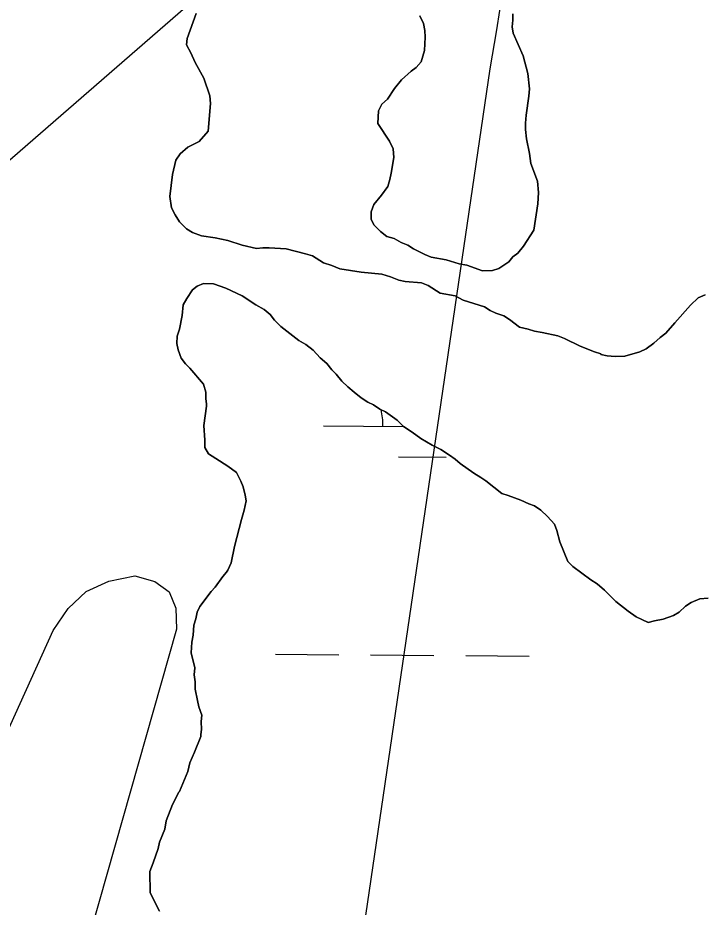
# Model space of a CAD drawing. Extents: x 3172231 to 3210228, y 940198 to 965780.
# Drawn here: x 3188097.9 to 3188442.6, y 958331.9 to 958780.5 of the extents above; entities that cross this region are included whole.
import ezdxf

# ---------------------------------------------------------------- set-up
doc = ezdxf.new("R2010")
doc.units = 0
for name, color, linetype in [('V-SITE-VEGE', 7, 'Continuous'), ('V-TOPO-MINR', 7, 'Continuous'), ('V-TOPO-SHOR', 7, 'Continuous'), ('V-WETL-SWMP', 7, 'Continuous')]:
    doc.layers.add(name, color=color, linetype=linetype)

msp = doc.modelspace()

# ---------------------------------------------------------------- linework, layer by layer
at = {"layer": 'V-SITE-VEGE'}
for points in [[(3188187.776, 958782.652), (3188183.274, 958770.057), (3188182.955, 958766.829), (3188185.155, 958762.913), (3188187.364, 958757.924), (3188191.761, 958750.099), (3188194.739, 958741.178), (3188195.147, 958737.241), (3188193.885, 958723.252), (3188189.291, 958718.179), (3188183.596, 958715.242), (3188179.695, 958711.969), (3188177.585, 958708.719), (3188175.881, 958701.533), (3188174.587, 958690.41), (3188175.375, 958684.686), (3188177.21, 958681.126), (3188179.404, 958677.571), (3188183.031, 958674.032), (3188185.918, 958672.275), (3188190.598, 958670.542), (3188197.418, 958669.553), (3188203.883, 958668.199), (3188211.08, 958665.781), (3188218.267, 958664.079), (3188221.486, 958664.476), (3188224.71, 958664.517), (3188233.317, 958663.907), (3188243.021, 958661.519), (3188246.615, 958660.489), (3188252.034, 958656.972), (3188256.349, 958655.594), (3188260.312, 958653.851), (3188271.082, 958652.192), (3188281.484, 958651.248), (3188285.801, 958649.868), (3188290.123, 958648.131), (3188293.354, 958647.453), (3188301.604, 958646.841), (3188304.846, 958645.446), (3188310.984, 958641.581), (3188318.524, 958640.24), (3188322.491, 958638.141), (3188333.282, 958634.692), (3188336.172, 958632.937), (3188339.054, 958631.538), (3188343.012, 958630.154), (3188345.9, 958628.398), (3188350.965, 958624.52), (3188355.278, 958623.5), (3188358.514, 958622.463), (3188362.464, 958621.798), (3188370.367, 958620.102), (3188373.609, 958618.709), (3188381.539, 958614.867), (3188388.738, 958612.09), (3188391.978, 958611.056), (3188391.982, 958610.698), (3188395.214, 958610.022), (3188399.158, 958609.71), (3188404.174, 958609.774), (3188411.669, 958612.017), (3188414.877, 958613.489), (3188418.782, 958616.403), (3188421.971, 958619.309), (3188424.809, 958621.495), (3188429.407, 958626.568), (3188437.175, 958635.622)], [(3188347.573, 958782.484), (3188347.614, 958779.258), (3188347.297, 958776.031), (3188347.694, 958772.811), (3188352.851, 958761.408), (3188355.112, 958752.481), (3188355.929, 958744.608), (3188355.612, 958741.022), (3188354.299, 958731.333), (3188353.988, 958727.386), (3188354.028, 958724.165), (3188354.444, 958719.51), (3188355.97, 958712.006), (3188356.75, 958706.999), (3188360.084, 958698.082), (3188360.515, 958692.355), (3188360.228, 958686.621), (3188358.241, 958673.338), (3188352.966, 958665.389), (3188350.145, 958661.773), (3188347.659, 958659.95), (3188345.542, 958657.417), (3188340.567, 958654.13), (3188337.356, 958653.015), (3188332.338, 958652.954), (3188324.423, 958655.721), (3188320.474, 958656.388), (3188313.998, 958658.459), (3188306.458, 958659.798), (3188303.216, 958661.191), (3188297.45, 958663.985), (3188294.561, 958665.742), (3188291.319, 958667.134), (3188287.71, 958669.24), (3188284.116, 958670.27), (3188280.86, 958672.738), (3188277.595, 958675.92), (3188276.129, 958678.769), (3188276.078, 958682.709), (3188277.466, 958686.31), (3188281.349, 958691.016), (3188284.519, 958695.354), (3188285.55, 958698.95), (3188286.227, 958702.184), (3188287.563, 958710.083), (3188287.151, 958714.376), (3188285.314, 958718.295), (3188279.469, 958727.18), (3188279.745, 958733.633), (3188281.499, 958736.879), (3188284.333, 958739.421), (3188287.845, 958744.84), (3188291.376, 958749.181), (3188296.338, 958753.544), (3188298.825, 958755.366), (3188301.295, 958758.262), (3188303.017, 958764.017), (3188303.291, 958770.829), (3188303.25, 958774.052), (3188302.491, 958777.626), (3188300.649, 958781.544)], [(3188250.48, 958608.942), (3188246.848, 958612.84), (3188243.23, 958615.662), (3188239.621, 958617.765), (3188230.575, 958624.821), (3188227.313, 958628.003), (3188225.127, 958630.844), (3188222.232, 958633.316), (3188217.9, 958635.769), (3188211.037, 958640.342), (3188202.749, 958644.18), (3188196.632, 958646.255), (3188191.612, 958646.552), (3188188.407, 958645.077), (3188185.918, 958643.255), (3188183.109, 958638.921), (3188181.355, 958635.675), (3188180.706, 958630.293), (3188179.361, 958623.469), (3188178.329, 958619.873), (3188178.013, 958616.287), (3188178.771, 958613.071), (3188180.258, 958608.791), (3188182.441, 958605.95), (3188184.618, 958603.829), (3188191.528, 958595.673), (3188192.65, 958591.745), (3188192.691, 958588.522), (3188193.082, 958585.661), (3188193.097, 958584.586), (3188191.784, 958574.894), (3188192.234, 958567.376), (3188192.28, 958563.794), (3188194.11, 958560.591), (3188197.723, 958558.13), (3188203.863, 958554.265), (3188208.203, 958551.093), (3188210.404, 958546.823), (3188211.514, 958543.97), (3188212.643, 958539.683), (3188213.036, 958536.822), (3188212.018, 958532.151), (3188210.644, 958527.477), (3188207.23, 958513.819), (3188205.54, 958505.557), (3188203.795, 958501.953), (3188203.091, 958500.869), (3188201.328, 958498.699), (3188197.453, 958493.276), (3188195.331, 958491.101), (3188189.693, 958483.507), (3188188.294, 958480.623), (3188187.618, 958477.389), (3188186.584, 958474.151), (3188186.287, 958469.132), (3188185.615, 958465.541), (3188185.322, 958460.163), (3188187.209, 958452.662), (3188186.893, 958449.076), (3188187.297, 958445.498), (3188187.342, 958441.916), (3188188.487, 958436.198), (3188189.242, 958432.982), (3188190.729, 958428.7), (3188190.412, 958425.472), (3188190.461, 958421.532), (3188190.133, 958419.019), (3188190.145, 958417.946), (3188187.02, 958410.024), (3188184.577, 958404.62), (3188183.557, 958400.307), (3188179.383, 958390.222), (3188179.029, 958389.862), (3188175.879, 958383.73), (3188172.758, 958375.452), (3188172.094, 958371.143), (3188169.311, 958364.659), (3188168.633, 958361.425), (3188166.215, 958354.231), (3188164.476, 958349.909), (3188164.609, 958339.164), (3188169.383, 958329.905)], [(3188437.175, 958635.622), (3188441.071, 958639.253), (3188444.634, 958640.729)], [(3188446.172, 958487.76), (3188441.88, 958487.349), (3188437.601, 958485.503), (3188434.759, 958483.677), (3188431.57, 958480.77), (3188428.725, 958478.946), (3188423.376, 958477.086), (3188419.085, 958476.316), (3188415.87, 958475.56), (3188412.628, 958476.955), (3188409.744, 958478.352), (3188405.767, 958481.168), (3188399.617, 958486.108), (3188393.813, 958491.768), (3188390.19, 958494.949), (3188386.942, 958497.058), (3188377.9, 958503.753), (3188375.36, 958506.229), (3188371.297, 958516.211), (3188369.792, 958521.925), (3188368.678, 958525.136), (3188365.047, 958529.032), (3188361.782, 958532.216), (3188358.532, 958534.328), (3188355.653, 958535.366), (3188351.69, 958537.107), (3188345.212, 958539.536), (3188341.974, 958540.57), (3188334.011, 958546.921), (3188331.482, 958548.68), (3188327.873, 958550.785), (3188321.004, 958555.717), (3188318.471, 958557.835), (3188315.577, 958559.948), (3188311.244, 958562.76), (3188306.918, 958564.857), (3188301.143, 958568.367), (3188296.803, 958571.54), (3188292.468, 958574.352), (3188289.205, 958577.534), (3188283.42, 958581.763), (3188280.536, 958583.16), (3188277.286, 958585.27), (3188274.402, 958586.668), (3188271.15, 958588.78), (3188267.533, 958591.6), (3188264.275, 958594.424), (3188261.373, 958597.255), (3188258.463, 958600.802), (3188256.286, 958602.923), (3188253.74, 958606.118), (3188250.48, 958608.942)]]:
    msp.add_lwpolyline(points, dxfattribs=at)
at = {"layer": 'V-TOPO-MINR'}
for points in [[(3187381.383, 958089.918), (3188249.185, 958844.078)], [(3188342.396, 958794.136), (3188339.351, 958774.391), (3188335.952, 958754.704), (3188254.81, 958201.783)], [(3187841.408, 957865.158), (3188115.731, 958471.501), (3188123.262, 958482.5), (3188132.365, 958491.155), (3188143.826, 958496.296), (3188156.859, 958499.095), (3188166.953, 958496.119), (3188174.3, 958490.99), (3188177.526, 958482.63), (3188178.004, 958472.118), (3188057.213, 958047.478)]]:
    msp.add_lwpolyline(points, dxfattribs=at)
at = {"layer": 'V-TOPO-SHOR'}
for points in [[(3188183.274, 958770.057), (3188187.776, 958782.652)], [(3188300.649, 958781.544), (3188302.491, 958777.626), (3188303.25, 958774.052), (3188303.291, 958770.829), (3188303.017, 958764.017), (3188301.297, 958758.262), (3188298.825, 958755.366), (3188296.338, 958753.544), (3188291.376, 958749.183), (3188287.847, 958744.84), (3188284.333, 958739.421), (3188281.499, 958736.879), (3188279.745, 958733.633), (3188279.469, 958727.18), (3188285.312, 958718.295), (3188287.151, 958714.376), (3188287.563, 958710.083), (3188286.227, 958702.184), (3188285.552, 958698.95), (3188284.519, 958695.354), (3188281.349, 958691.016), (3188277.466, 958686.31), (3188276.078, 958682.709), (3188276.127, 958678.769), (3188277.595, 958675.92), (3188280.86, 958672.738), (3188284.116, 958670.27), (3188287.71, 958669.24), (3188291.319, 958667.134), (3188294.561, 958665.742), (3188297.448, 958663.985), (3188303.216, 958661.191), (3188306.458, 958659.798), (3188313.998, 958658.459), (3188320.474, 958656.388), (3188324.423, 958655.721), (3188332.34, 958652.954), (3188337.356, 958653.015), (3188340.567, 958654.13), (3188345.542, 958657.417), (3188347.659, 958659.95), (3188350.145, 958661.773), (3188352.966, 958665.389), (3188358.241, 958673.338), (3188360.228, 958686.619), (3188360.515, 958692.355), (3188360.084, 958698.082), (3188356.75, 958706.999), (3188355.97, 958712.006), (3188354.444, 958719.51), (3188354.028, 958724.163), (3188353.99, 958727.386), (3188354.299, 958731.333), (3188355.612, 958741.022), (3188355.927, 958744.608), (3188355.112, 958752.481), (3188352.851, 958761.41), (3188347.694, 958772.811), (3188347.297, 958776.031), (3188347.614, 958779.258), (3188347.573, 958782.484)], [(3188444.634, 958640.729), (3188441.071, 958639.253), (3188437.175, 958635.622), (3188429.405, 958626.568), (3188424.809, 958621.495), (3188421.971, 958619.309), (3188418.782, 958616.403), (3188414.877, 958613.489), (3188411.669, 958612.017), (3188404.174, 958609.774), (3188399.158, 958609.71), (3188395.214, 958610.022), (3188391.98, 958610.698), (3188391.978, 958611.056), (3188388.738, 958612.09), (3188381.539, 958614.867), (3188373.609, 958618.709), (3188370.367, 958620.102), (3188362.464, 958621.798), (3188358.514, 958622.463), (3188355.278, 958623.5), (3188350.965, 958624.52), (3188345.9, 958628.398), (3188343.012, 958630.154), (3188339.054, 958631.538), (3188336.172, 958632.937), (3188333.282, 958634.692), (3188322.491, 958638.141), (3188318.524, 958640.24), (3188310.984, 958641.581), (3188304.846, 958645.446), (3188301.604, 958646.839), (3188293.354, 958647.453), (3188290.123, 958648.131), (3188285.801, 958649.868), (3188281.484, 958651.248), (3188271.082, 958652.192), (3188260.312, 958653.851), (3188256.349, 958655.594), (3188252.034, 958656.972), (3188246.615, 958660.489), (3188243.021, 958661.519), (3188233.317, 958663.907), (3188224.71, 958664.517), (3188221.486, 958664.476), (3188218.267, 958664.079), (3188211.08, 958665.781), (3188203.883, 958668.199), (3188197.418, 958669.553), (3188190.598, 958670.542), (3188185.918, 958672.277), (3188183.031, 958674.032), (3188179.404, 958677.571), (3188177.21, 958681.126), (3188175.375, 958684.686), (3188174.587, 958690.41), (3188175.881, 958701.533), (3188177.585, 958708.719), (3188179.695, 958711.969), (3188183.596, 958715.242), (3188189.291, 958718.179), (3188193.885, 958723.252), (3188195.147, 958737.241), (3188194.739, 958741.178), (3188191.761, 958750.099), (3188187.364, 958757.924), (3188185.155, 958762.913), (3188182.955, 958766.829), (3188183.274, 958770.057)], [(3188194.11, 958560.591), (3188192.28, 958563.794), (3188192.234, 958567.376), (3188191.784, 958574.894), (3188193.097, 958584.586), (3188193.082, 958585.661), (3188192.689, 958588.522), (3188192.65, 958591.745), (3188191.526, 958595.673), (3188184.618, 958603.829), (3188182.441, 958605.95), (3188180.258, 958608.791), (3188178.771, 958613.071), (3188178.013, 958616.287), (3188178.329, 958619.873), (3188179.359, 958623.469), (3188180.706, 958630.293), (3188181.355, 958635.675), (3188183.109, 958638.921), (3188185.92, 958643.255), (3188188.407, 958645.077), (3188191.612, 958646.552), (3188196.632, 958646.255), (3188202.749, 958644.18), (3188211.037, 958640.342), (3188217.9, 958635.769), (3188222.232, 958633.316), (3188225.127, 958630.844), (3188227.313, 958628.003), (3188230.575, 958624.821), (3188239.621, 958617.765), (3188243.23, 958615.662), (3188246.848, 958612.84), (3188250.48, 958608.942), (3188253.74, 958606.118), (3188256.286, 958602.923), (3188258.463, 958600.802), (3188261.373, 958597.255), (3188264.275, 958594.424), (3188267.533, 958591.6), (3188271.15, 958588.778), (3188274.402, 958586.668), (3188277.286, 958585.27), (3188280.536, 958583.16), (3188283.42, 958581.763), (3188289.205, 958577.536), (3188292.47, 958574.352), (3188296.803, 958571.54), (3188301.143, 958568.367), (3188306.918, 958564.857), (3188311.244, 958562.76), (3188315.577, 958559.948), (3188318.471, 958557.835), (3188321.004, 958555.717), (3188327.873, 958550.785), (3188331.482, 958548.68), (3188334.011, 958546.921), (3188341.974, 958540.57), (3188345.212, 958539.536), (3188351.69, 958537.107), (3188355.653, 958535.366), (3188358.532, 958534.326), (3188361.782, 958532.216), (3188365.047, 958529.032), (3188368.678, 958525.136), (3188369.794, 958521.925), (3188371.297, 958516.211), (3188375.36, 958506.229), (3188377.9, 958503.753), (3188386.94, 958497.058), (3188390.19, 958494.949), (3188393.813, 958491.768), (3188399.617, 958486.108), (3188405.767, 958481.168), (3188409.744, 958478.352), (3188412.628, 958476.955), (3188415.87, 958475.56), (3188419.085, 958476.316), (3188423.376, 958477.086), (3188428.725, 958478.946), (3188431.57, 958480.77), (3188434.759, 958483.677), (3188437.601, 958485.503), (3188441.88, 958487.349), (3188446.172, 958487.76)], [(3188169.383, 958329.907), (3188164.609, 958339.164), (3188164.476, 958349.909), (3188166.215, 958354.231), (3188168.633, 958361.427), (3188169.309, 958364.659), (3188172.094, 958371.143), (3188172.758, 958375.452), (3188175.879, 958383.73), (3188179.029, 958389.862), (3188179.383, 958390.222), (3188183.557, 958400.307), (3188184.579, 958404.62), (3188187.02, 958410.024), (3188190.145, 958417.946), (3188190.133, 958419.019), (3188190.461, 958421.532), (3188190.412, 958425.472), (3188190.729, 958428.7), (3188189.242, 958432.982), (3188188.487, 958436.198), (3188187.342, 958441.916), (3188187.297, 958445.498), (3188186.893, 958449.076), (3188187.209, 958452.662), (3188185.322, 958460.163), (3188185.615, 958465.541), (3188186.287, 958469.132), (3188186.584, 958474.151), (3188187.618, 958477.389), (3188188.294, 958480.623), (3188189.693, 958483.507), (3188195.331, 958491.101), (3188197.453, 958493.276), (3188201.328, 958498.699), (3188203.091, 958500.869), (3188203.795, 958501.953), (3188205.54, 958505.557), (3188207.23, 958513.819), (3188210.644, 958527.477), (3188212.018, 958532.151), (3188213.036, 958536.822), (3188212.643, 958539.683), (3188211.514, 958543.97), (3188210.404, 958546.82), (3188208.203, 958551.093), (3188203.863, 958554.265), (3188197.723, 958558.13), (3188194.11, 958560.591)]]:
    msp.add_lwpolyline(points, dxfattribs=at)
at = {"layer": 'V-WETL-SWMP'}
for p, q in [((3188252.018, 958574.688), (3188292.407, 958574.413)), ((3188289.912, 958558.999), (3188313.911, 958558.835)), ((3188227.825, 958459.418), (3188259.824, 958459.2)), ((3188275.823, 958459.091), (3188307.823, 958458.874)), ((3188323.822, 958458.765), (3188355.822, 958458.547))]:
    msp.add_line(p, q, dxfattribs=at)
for points in [[(3188183.274, 958770.057), (3188187.775, 958782.652)], [(3188300.65, 958781.543), (3188302.49, 958777.625), (3188303.251, 958774.052), (3188303.291, 958770.828), (3188303.017, 958764.017), (3188301.297, 958758.263), (3188298.825, 958755.366), (3188296.339, 958753.544), (3188291.377, 958749.183), (3188287.848, 958744.839), (3188284.332, 958739.421), (3188281.498, 958736.878), (3188279.746, 958733.632), (3188279.468, 958727.179), (3188285.311, 958718.295), (3188287.151, 958714.376), (3188287.562, 958710.082), (3188286.227, 958702.183), (3188285.551, 958698.95), (3188284.52, 958695.354), (3188281.349, 958691.016), (3188277.467, 958686.31), (3188276.078, 958682.71), (3188276.127, 958678.769), (3188277.595, 958675.921), (3188280.859, 958672.737), (3188284.115, 958670.269), (3188287.71, 958669.239), (3188291.319, 958667.134), (3188294.561, 958665.741), (3188297.449, 958663.985), (3188303.216, 958661.191), (3188306.458, 958659.798), (3188313.999, 958658.458), (3188320.474, 958656.388), (3188324.423, 958655.721), (3188332.34, 958652.953), (3188337.355, 958653.015), (3188340.566, 958654.129), (3188345.541, 958657.416), (3188347.659, 958659.95), (3188350.145, 958661.772), (3188352.966, 958665.39), (3188358.242, 958673.338), (3188360.227, 958686.619), (3188360.514, 958692.355), (3188360.085, 958698.082), (3188356.75, 958706.998), (3188355.971, 958712.005), (3188354.445, 958719.51), (3188354.029, 958724.162), (3188353.989, 958727.387), (3188354.299, 958731.332), (3188355.612, 958741.022), (3188355.926, 958744.608), (3188355.111, 958752.481), (3188352.851, 958761.41), (3188347.694, 958772.811), (3188347.296, 958776.031), (3188347.614, 958779.259), (3188347.574, 958782.483)], [(3188444.635, 958640.73), (3188441.071, 958639.252), (3188437.175, 958635.621), (3188429.405, 958626.568), (3188424.81, 958621.495), (3188421.97, 958619.31), (3188418.782, 958616.404), (3188414.877, 958613.489), (3188411.67, 958612.016), (3188404.174, 958609.774), (3188399.159, 958609.711), (3188395.214, 958610.021), (3188391.981, 958610.697), (3188391.977, 958611.056), (3188388.739, 958612.09), (3188381.539, 958614.867), (3188373.609, 958618.71), (3188370.367, 958620.103), (3188362.464, 958621.797), (3188358.514, 958622.464), (3188355.277, 958623.499), (3188350.965, 958624.52), (3188345.901, 958628.399), (3188343.013, 958630.154), (3188339.054, 958631.539), (3188336.171, 958632.936), (3188333.283, 958634.692), (3188322.491, 958638.141), (3188318.524, 958640.241), (3188310.983, 958641.581), (3188304.845, 958645.446), (3188301.603, 958646.839), (3188293.355, 958647.453), (3188290.122, 958648.13), (3188285.801, 958649.868), (3188281.484, 958651.247), (3188271.082, 958652.193), (3188260.313, 958653.851), (3188256.35, 958655.594), (3188252.033, 958656.973), (3188246.616, 958660.489), (3188243.02, 958661.519), (3188233.317, 958663.907), (3188224.71, 958664.517), (3188221.486, 958664.477), (3188218.266, 958664.079), (3188211.08, 958665.781), (3188203.884, 958668.2), (3188197.418, 958669.553), (3188190.598, 958670.543), (3188185.919, 958672.277), (3188183.031, 958674.032), (3188179.404, 958677.57), (3188177.21, 958681.126), (3188175.375, 958684.686), (3188174.587, 958690.409), (3188175.882, 958701.532), (3188177.585, 958708.719), (3188179.694, 958711.97), (3188183.595, 958715.242), (3188189.291, 958718.179), (3188193.886, 958723.252), (3188195.146, 958737.241), (3188194.739, 958741.177), (3188191.762, 958750.098), (3188187.365, 958757.925), (3188185.154, 958762.914), (3188182.955, 958766.828), (3188183.274, 958770.057)], [(3188181.356, 958635.675), (3188183.108, 958638.921), (3188185.92, 958643.255), (3188188.406, 958645.078), (3188191.612, 958646.551), (3188196.632, 958646.254), (3188202.748, 958644.181), (3188211.037, 958640.342), (3188217.901, 958635.769), (3188222.231, 958633.315), (3188225.127, 958630.843), (3188227.312, 958628.004), (3188230.576, 958624.82), (3188239.621, 958617.766), (3188243.23, 958615.661), (3188246.848, 958612.84), (3188250.479, 958608.943), (3188253.739, 958606.118), (3188256.286, 958602.924), (3188258.462, 958600.802), (3188261.373, 958597.255), (3188264.274, 958594.425), (3188267.534, 958591.599), (3188271.151, 958588.777), (3188274.402, 958586.668), (3188277.286, 958585.27), (3188280.537, 958583.161), (3188283.42, 958581.764), (3188289.205, 958577.536), (3188292.469, 958574.352), (3188296.804, 958571.539), (3188301.142, 958568.368), (3188306.918, 958564.857), (3188311.244, 958562.761), (3188315.578, 958559.948), (3188318.471, 958557.834), (3188321.005, 958555.716), (3188327.874, 958550.785), (3188331.482, 958548.68), (3188334.012, 958546.92), (3188341.973, 958540.57), (3188345.211, 958539.535), (3188351.69, 958537.107), (3188355.653, 958535.365), (3188358.532, 958534.326), (3188361.783, 958532.216), (3188365.047, 958529.032), (3188368.678, 958525.136), (3188369.793, 958521.925), (3188371.297, 958516.211), (3188375.361, 958506.23), (3188377.9, 958503.753), (3188386.94, 958497.058), (3188390.191, 958494.948), (3188393.813, 958491.768), (3188399.616, 958486.108), (3188405.768, 958481.168), (3188409.744, 958478.351), (3188412.628, 958476.954), (3188415.87, 958475.561), (3188419.085, 958476.317), (3188423.375, 958477.087), (3188428.726, 958478.945), (3188431.57, 958480.771), (3188434.758, 958483.677), (3188437.602, 958485.504), (3188441.879, 958487.348), (3188446.173, 958487.76)], [(3188169.382, 958329.907), (3188164.609, 958339.163), (3188164.476, 958349.91), (3188166.214, 958354.231), (3188168.633, 958361.427), (3188169.309, 958364.66), (3188172.095, 958371.144), (3188172.758, 958375.451), (3188175.88, 958383.731), (3188179.029, 958389.861), (3188179.383, 958390.223), (3188183.557, 958400.307), (3188184.579, 958404.619), (3188187.02, 958410.024), (3188190.146, 958417.945), (3188190.133, 958419.019), (3188190.46, 958421.532), (3188190.411, 958425.472), (3188190.729, 958428.701), (3188189.243, 958432.982), (3188188.487, 958436.197), (3188187.341, 958441.915), (3188187.297, 958445.498), (3188186.894, 958449.076), (3188187.208, 958452.662), (3188185.323, 958460.163), (3188185.615, 958465.541), (3188186.287, 958469.132), (3188186.583, 958474.152), (3188187.618, 958477.389), (3188188.294, 958480.622), (3188189.692, 958483.506), (3188195.33, 958491.1), (3188197.453, 958493.276), (3188201.327, 958498.698), (3188203.091, 958500.87), (3188203.795, 958501.953), (3188205.541, 958505.558), (3188207.23, 958513.819), (3188210.644, 958527.477), (3188212.019, 958532.151), (3188213.036, 958536.822), (3188212.642, 958539.683), (3188211.514, 958543.969), (3188210.404, 958546.821), (3188208.202, 958551.093), (3188203.863, 958554.264), (3188197.724, 958558.129), (3188194.111, 958560.592), (3188192.279, 958563.794), (3188192.235, 958567.377), (3188191.784, 958574.895), (3188193.097, 958584.585), (3188193.083, 958585.66), (3188192.69, 958588.521), (3188192.65, 958591.745), (3188191.526, 958595.673), (3188184.618, 958603.828), (3188182.441, 958605.95), (3188180.257, 958608.79), (3188178.77, 958613.071), (3188178.014, 958616.286), (3188178.328, 958619.873), (3188179.358, 958623.468), (3188180.707, 958630.292), (3188181.356, 958635.675)]]:
    msp.add_lwpolyline(points, dxfattribs=at)
msp.add_arc((3188246.778, 958575.199), 35.246, 358.83816, 12.53434, dxfattribs=at)

doc.saveas('drawing.dxf')
